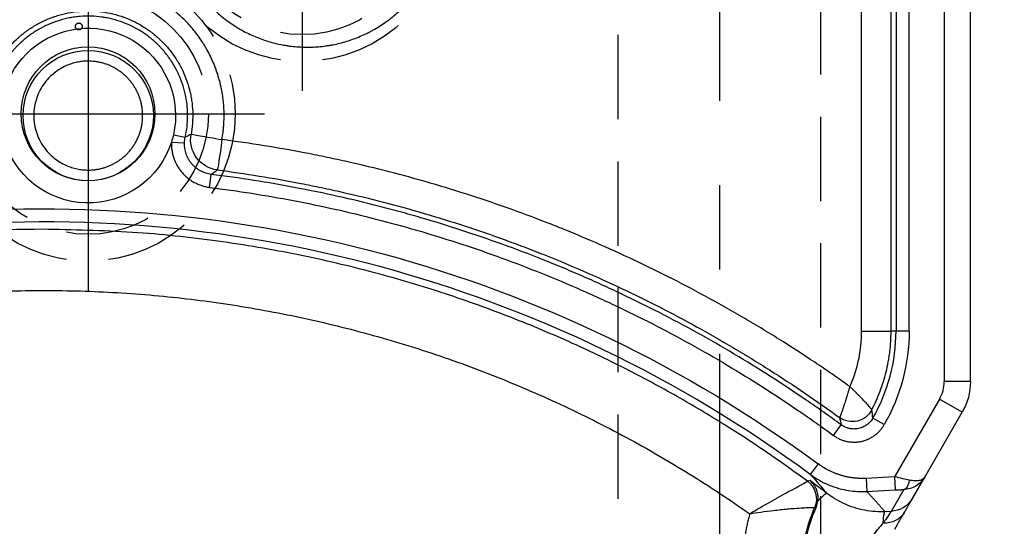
# Model space of a CAD drawing. Extents: x 2651 to 7771, y -1163 to 1075.
# Tile 319 of 490: x 5264 to 5293, y 73 to 88. Entities that reach past the tile are written whole.
import ezdxf

# ---------------------------------------------------------------- set-up
doc = ezdxf.new("R2010")
doc.units = 0
doc.header["$LTSCALE"] = 10
doc.linetypes.add('CENTER', pattern=[2, 1.25, -0.25, 0.25, -0.25])
doc.linetypes.add('HIDDEN', pattern=[0.375, 0.25, -0.125])
doc.layers.get('0').update_dxf_attribs({"linetype": 'CONTINUOUS'})
doc.layers.get('Defpoints').update_dxf_attribs({"linetype": 'CONTINUOUS'})
for name, color, linetype in [('1', 7, 'CONTINUOUS'), ('CEN', 1, 'CENTER'), ('COOL', 150, 'HIDDEN'), ('DIM', 3, 'CONTINUOUS'), ('HIDDEN', 6, 'HIDDEN'), ('PART', 7, 'CONTINUOUS')]:
    doc.layers.add(name, color=color, linetype=linetype)
doc.styles.get("Standard").update_dxf_attribs({"font": 'romans.shx'})
doc.dimstyles.new('MM& INCH5', dxfattribs={"dimtxt": 5, "dimasz": 2.5, "dimexe": 1, "dimexo": 0.5, "dimtad": 0, "dimrnd": 1.38778e-17, "dimzin": 9, "dimdsep": 46, "dimtxsty": 'Standard', "dimblk": 'CLOSED', "dimcen": 0, "dimclrd": 3, "dimclre": 3, "dimclrt": 3, "dimazin": 2, "dimtfac": 0.75, "dimtofl": 0, "dimtmove": 0, "dimatfit": 3, "dimfxl": 0, "dimtolj": 1, "dimarcsym": 0})

# ---------------------------------------------------------------- blocks, each defined once
blk = doc.blocks.new('DFSF')
at = {"layer": '1', "color": 110, "linetype": 'Continuous'}
for p, q in [((1290.443, 529.519), (1290.443, 508.469)), ((1290.304, 507.951), (1288.972, 505.644)), ((1288.972, 505.644), (1288.128, 505.599)), ((1289.242, 505.266), (1288.87, 504.621))]:
    blk.add_line(p, q, dxfattribs=at)
at = {"layer": '1', "color": 252, "linetype": 'Continuous'}
for p, q in [((1290.443, 529.519), (1290.443, 508.469)), ((1287.984, 528.026), (1287.984, 509.961)), ((1288.867, 509.961), (1288.867, 528.026)), ((1289.015, 528.026), (1289.015, 509.961)), ((1289.403, 509.961), (1289.403, 528.026)), ((1267.581, 515.786), (1267.931, 515.708)), ((1267.522, 515.564), (1267.91, 515.548)), ((1268.655, 514.225), (1268.703, 514.61)), ((1287.984, 509.961), (1288.867, 509.961)), ((1289.015, 509.961), (1288.867, 509.961)), ((1289.403, 509.961), (1289.015, 509.961)), ((1291.22, 508.469), (1290.443, 508.469)), ((1290.304, 507.951), (1288.972, 505.644)), ((1290.977, 507.562), (1290.304, 507.951)), ((1288.667, 507.195), (1288.33, 507.388)), ((1287.156, 506.874), (1287.385, 507.187)), ((1286.702, 506.028), (1286.472, 505.715)), ((1288.972, 505.644), (1288.128, 505.599)), ((1288.128, 505.599), (1288.148, 505.212)), ((1288.148, 505.212), (1288.992, 505.256)), ((1289.242, 505.266), (1288.87, 504.621)), ((1288.87, 504.621), (1288.685, 504.611))]:
    blk.add_line(p, q, dxfattribs=at)
at = {"layer": '1', "color": 7, "linetype": 'Continuous'}
for p, q in [((1291.22, 508.469), (1291.22, 529.519)), ((1289.865, 505.636), (1290.977, 507.562)), ((1288.972, 505.644), (1288.992, 505.256)), ((1289.502, 505.007), (1289.864, 505.633))]:
    blk.add_line(p, q, dxfattribs=at)
blk.add_circle((1265.053, 516.351), 1.932, dxfattribs=at)
at = {"layer": '1', "color": 7, "linetype": 'Continuous', "extrusion": (0, 0, -1)}
for centre, radius, start, end in [((-1265.053, 516.351), 2.591, 350.5675, 192.6028), ((-1265.053, 516.351), 2.591, 192.6028, 197.6808), ((-1265.053, 516.351), 2.591, 197.6808, 345.3782), ((-1289.407, 508.469), 1.814, 180, 210)]:
    blk.add_arc(centre, radius, start, end, dxfattribs=at)
at = {"layer": '1', "color": 110, "linetype": 'Continuous', "extrusion": (0, 0, -1)}
blk.add_arc((-1263.706, 474.837), 38.752, 83.8121, 126.4003, dxfattribs=at)
at = {"layer": '1', "color": 252, "linetype": 'Continuous', "extrusion": (0, 0, -1)}
for centre, radius, start, end in [((-1263.706, 474.837), 38.752, 83.8121, 126.4003), ((-1283.836, 509.961), 5.567, 180, 209.8012)]:
    blk.add_arc(centre, radius, start, end, dxfattribs=at)
at = {"layer": '1', "color": 252, "linetype": 'Continuous'}
for centre, radius, start, end in [((1263.706, 474.837), 38.363, 53.5997, 96.1879), ((1283.836, 509.961), 5.178, 330.1988, 0), ((1289.407, 508.469), 1.036, 330, 0)]:
    blk.add_arc(centre, radius, start, end, dxfattribs=at)
at = {"layer": '1', "color": 110, "linetype": 'Continuous'}
blk.add_arc((1289.407, 508.469), 1.036, 330, 0, dxfattribs=at)
at = {"layer": '1', "color": 252, "linetype": 'Continuous', "extrusion": (0, 0, -1)}
for centre, major_axis, ratio, start_param, end_param in [((1268.997, 515.64), (0.536, -0.732), 0.99992, 0.76068, 2.380917), ((1268.997, 515.64), (-0.892, 0.161), 0.004642, 0.008727, 1.596561), ((1268.997, 515.64), (0.117, 0.899), 0.02596, 1.567429, 3.132863), ((1287.719, 507.928), (0.631, 0.148), 0.999911, 0.712878, 2.428715), ((1287.719, 507.929), (0.618, -0.195), 0.99876, 0.176172, 1.890754), ((1286.005, 504.992), (-0.172, 0.625), 0.999861, 0.904998, 2.236594), ((1286.005, 504.992), (0.351, -0.544), 0.999732, 4.351098, 5.682416), ((1284.985, 502.591), (-1.972, -2.569), 0.041538, 2.673599, 3.128491), ((1288.829, 505.396), (0.673, -0.389), 0.998053, 0, 0.995727), ((1288.855, 501.382), (0.161, -3.235), 0.052272, 2.68099, 3.089161), ((1288.583, 504.97), (0.673, -0.389), 0.857555, 0, 1.041024)]:
    blk.add_ellipse(centre, major_axis=major_axis, ratio=ratio, start_param=start_param, end_param=end_param, dxfattribs=at)
at = {"layer": '1', "color": 7, "linetype": 'Continuous', "extrusion": (0, 0, -1)}
for centre, major_axis, ratio, start_param, end_param in [((1283.861, 509.961), (4.123, 0), 1, 0, 0.409639), ((1289.222, 505.654), (0.009, -0.389), 0.484329, 4.99917, 6.223329)]:
    blk.add_ellipse(centre, major_axis=major_axis, ratio=ratio, start_param=start_param, end_param=end_param, dxfattribs=at)
at = {"layer": '1', "color": 252, "linetype": 'Continuous'}
for points, knots in [([(1267.551, 522.184), (1267.555, 522.112), (1267.566, 521.969), (1267.585, 521.827), (1267.618, 521.616), (1267.663, 521.408), (1267.745, 521.135), (1267.793, 521), (1267.826, 520.917), (1267.832, 520.9), (1267.846, 520.867), (1267.853, 520.85), (1267.873, 520.8), (1267.917, 520.702), (1268.026, 520.477), (1268.134, 520.293), (1268.252, 520.115), (1268.333, 519.999), (1268.421, 519.886), (1268.49, 519.804), (1268.513, 519.776), (1268.549, 519.736), (1268.561, 519.722), (1268.585, 519.695), (1268.645, 519.629), (1268.758, 519.514), (1268.915, 519.369), (1269.024, 519.278), (1269.192, 519.147), (1269.308, 519.065), (1269.46, 518.97), (1269.506, 518.942), (1269.552, 518.915), (1269.584, 518.898), (1269.599, 518.889), (1269.678, 518.845), (1269.805, 518.779), (1270, 518.691), (1270.265, 518.588), (1270.469, 518.527), (1270.677, 518.476), (1270.747, 518.461), (1270.836, 518.445), (1270.853, 518.442), (1270.889, 518.436), (1270.907, 518.433), (1270.96, 518.424), (1271.137, 518.398), (1271.315, 518.385), (1271.599, 518.378), (1271.741, 518.382), (1271.954, 518.399), (1272.025, 518.407), (1272.132, 518.422), (1272.167, 518.427), (1272.22, 518.436), (1272.238, 518.439), (1272.273, 518.445), (1272.362, 518.461), (1272.519, 518.496), (1272.656, 518.534), (1272.86, 518.596), (1272.993, 518.645), (1273.19, 518.729), (1273.255, 518.758), (1273.351, 518.805), (1273.399, 518.83), (1273.447, 518.855), (1273.478, 518.872), (1273.494, 518.881), (1273.572, 518.925), (1273.696, 518.998), (1273.814, 519.078), (1273.988, 519.201), (1274.099, 519.289), (1274.259, 519.43), (1274.364, 519.527), (1274.463, 519.631), (1274.524, 519.697), (1274.536, 519.71), (1274.56, 519.737), (1274.595, 519.778), (1274.676, 519.874), (1274.742, 519.958), (1274.868, 520.13), (1274.946, 520.249), (1275.053, 520.434), (1275.122, 520.558), (1275.184, 520.687), (1275.227, 520.786), (1275.242, 520.819), (1275.262, 520.868), (1275.269, 520.885), (1275.282, 520.918), (1275.315, 521.002), (1275.345, 521.086), (1275.411, 521.29), (1275.447, 521.427), (1275.506, 521.705), (1275.527, 521.846), (1275.545, 522.024), (1275.55, 522.078), (1275.553, 522.132), (1275.555, 522.168), (1275.556, 522.186), (1275.561, 522.275), (1275.563, 522.419), (1275.556, 522.632), (1275.531, 522.916), (1275.496, 523.126), (1275.449, 523.335), (1275.431, 523.405), (1275.407, 523.491), (1275.402, 523.508), (1275.391, 523.543), (1275.376, 523.595), (1275.359, 523.646), (1275.347, 523.68)], [0, 0, 0, 0, 0.015625, 0.03125, 0.03125, 0.0625, 0.078125, 0.09375, 0.09375, 0.097656, 0.097656, 0.101562, 0.101562, 0.109375, 0.125, 0.15625, 0.15625, 0.171875, 0.1875, 0.1875, 0.195312, 0.195312, 0.199219, 0.199219, 0.203125, 0.21875, 0.234375, 0.25, 0.25, 0.28125, 0.28125, 0.289062, 0.292969, 0.292969, 0.296875, 0.296875, 0.3125, 0.328125, 0.34375, 0.375, 0.375, 0.390625, 0.390625, 0.394531, 0.394531, 0.398437, 0.398437, 0.40625, 0.4375, 0.4375, 0.46875, 0.46875, 0.484375, 0.484375, 0.492187, 0.492187, 0.496094, 0.496094, 0.5, 0.515625, 0.53125, 0.53125, 0.5625, 0.5625, 0.578125, 0.578125, 0.585937, 0.589844, 0.589844, 0.59375, 0.59375, 0.609375, 0.625, 0.625, 0.65625, 0.65625, 0.671875, 0.6875, 0.6875, 0.691406, 0.691406, 0.695312, 0.703125, 0.71875, 0.71875, 0.75, 0.75, 0.765625, 0.78125, 0.78125, 0.789062, 0.789062, 0.792969, 0.792969, 0.796875, 0.8125, 0.8125, 0.84375, 0.84375, 0.875, 0.875, 0.882812, 0.886719, 0.886719, 0.890625, 0.890625, 0.90625, 0.921875, 0.9375, 0.96875, 0.96875, 0.984375, 0.984375, 0.988281, 0.988281, 0.992188, 1, 1, 1, 1]), ([(1269.021, 515.64), (1269.034, 515.712), (1269.045, 515.784), (1269.056, 515.874), (1269.058, 515.892), (1269.062, 515.928), (1269.064, 515.946), (1269.069, 516), (1269.072, 516.036), (1269.085, 516.217), (1269.087, 516.361), (1269.079, 516.576), (1269.07, 516.719), (1269.044, 516.932), (1269.019, 517.074), (1268.998, 517.181), (1268.99, 517.216), (1268.978, 517.269), (1268.974, 517.287), (1268.965, 517.322), (1268.925, 517.48), (1268.876, 517.635), (1268.8, 517.836), (1268.746, 517.969), (1268.654, 518.163), (1268.585, 518.29), (1268.531, 518.384), (1268.504, 518.43), (1268.475, 518.476), (1268.455, 518.507), (1268.406, 518.583), (1268.314, 518.717), (1268.226, 518.831), (1268.09, 518.998), (1267.993, 519.104), (1267.84, 519.255), (1267.735, 519.353), (1267.624, 519.446), (1267.553, 519.502), (1267.539, 519.514), (1267.51, 519.536), (1267.467, 519.569), (1267.364, 519.643), (1267.155, 519.783), (1266.967, 519.888), (1266.774, 519.983), (1266.643, 520.042), (1266.509, 520.095), (1266.424, 520.126), (1266.407, 520.132), (1266.373, 520.144), (1266.356, 520.15), (1266.304, 520.167), (1266.2, 520.2), (1266.096, 520.228), (1265.956, 520.262), (1265.816, 520.292), (1265.604, 520.326), (1265.39, 520.349), (1265.246, 520.356), (1265.137, 520.359), (1265.101, 520.359), (1265.047, 520.359), (1265.029, 520.359), (1264.992, 520.358), (1264.902, 520.356), (1264.739, 520.347), (1264.525, 520.323), (1264.243, 520.276), (1264.034, 520.224), (1263.861, 520.171), (1263.81, 520.154), (1263.758, 520.136), (1263.724, 520.124), (1263.707, 520.118), (1263.622, 520.087), (1263.555, 520.06), (1263.356, 519.974), (1263.163, 519.878), (1262.918, 519.73), (1262.739, 519.609), (1262.624, 519.522), (1262.553, 519.465), (1262.539, 519.454), (1262.511, 519.431), (1262.47, 519.396), (1262.32, 519.265), (1262.193, 519.138), (1262.049, 518.978), (1261.956, 518.869), (1261.825, 518.698), (1261.744, 518.579), (1261.685, 518.487), (1261.666, 518.457), (1261.628, 518.394), (1261.573, 518.3), (1261.489, 518.141), (1261.428, 518.011), (1261.342, 517.814), (1261.293, 517.679), (1261.228, 517.474), (1261.209, 517.404), (1261.182, 517.299), (1261.174, 517.264), (1261.162, 517.211), (1261.158, 517.193), (1261.151, 517.158), (1261.133, 517.069), (1261.106, 516.908), (1261.073, 516.623), (1261.067, 516.408), (1261.071, 516.192), (1261.078, 516.049), (1261.093, 515.905), (1261.103, 515.833)], [0, 0, 0, 0, 0.015625, 0.015625, 0.019531, 0.019531, 0.023438, 0.023438, 0.03125, 0.03125, 0.0625, 0.0625, 0.078125, 0.09375, 0.109375, 0.109375, 0.117188, 0.117188, 0.121094, 0.121094, 0.125, 0.15625, 0.15625, 0.171875, 0.1875, 0.203125, 0.203125, 0.210938, 0.214844, 0.214844, 0.21875, 0.234375, 0.25, 0.25, 0.28125, 0.28125, 0.296875, 0.3125, 0.3125, 0.316406, 0.316406, 0.320313, 0.328125, 0.34375, 0.375, 0.375, 0.390625, 0.40625, 0.40625, 0.410156, 0.410156, 0.414063, 0.414063, 0.421875, 0.4375, 0.4375, 0.453125, 0.46875, 0.484375, 0.5, 0.5, 0.507813, 0.507813, 0.511719, 0.511719, 0.515625, 0.53125, 0.546875, 0.5625, 0.59375, 0.59375, 0.601563, 0.605469, 0.605469, 0.609375, 0.609375, 0.625, 0.625, 0.65625, 0.671875, 0.6875, 0.703125, 0.703125, 0.707031, 0.707031, 0.710938, 0.71875, 0.75, 0.75, 0.765625, 0.78125, 0.796875, 0.796875, 0.804688, 0.804688, 0.8125, 0.828125, 0.84375, 0.84375, 0.875, 0.875, 0.890625, 0.890625, 0.898438, 0.898438, 0.902344, 0.902344, 0.90625, 0.921875, 0.9375, 0.96875, 0.96875, 0.984375, 1, 1, 1, 1]), ([(1267.522, 515.564), (1267.52, 515.525), (1267.52, 515.485), (1267.523, 515.424), (1267.525, 515.404), (1267.528, 515.374), (1267.529, 515.364), (1267.531, 515.344), (1267.538, 515.294), (1267.555, 515.205), (1267.588, 515.09), (1267.618, 515.015), (1267.639, 514.969), (1267.643, 514.96), (1267.652, 514.942), (1267.656, 514.933), (1267.67, 514.906), (1267.698, 514.853), (1267.752, 514.768), (1267.8, 514.705), (1267.839, 514.659), (1267.859, 514.636), (1267.88, 514.614), (1267.894, 514.6), (1267.901, 514.593), (1267.937, 514.557), (1267.997, 514.504), (1268.094, 514.432), (1268.162, 514.391), (1268.215, 514.362), (1268.233, 514.353), (1268.261, 514.34), (1268.27, 514.335), (1268.288, 514.327), (1268.334, 514.307), (1268.419, 514.275), (1268.535, 514.244), (1268.614, 514.23), (1268.655, 514.225)], [0, 0, 0, 0, 0.0625, 0.0625, 0.09375, 0.09375, 0.109375, 0.109375, 0.125, 0.1875, 0.25, 0.3125, 0.3125, 0.328125, 0.328125, 0.34375, 0.34375, 0.375, 0.4375, 0.5, 0.5, 0.53125, 0.546875, 0.546875, 0.5625, 0.5625, 0.625, 0.6875, 0.75, 0.75, 0.78125, 0.78125, 0.796875, 0.796875, 0.8125, 0.875, 0.9375, 1, 1, 1, 1]), ([(1287.643, 508.319), (1287.3, 508.565), (1286.606, 509.044), (1285.898, 509.502), (1285.45, 509.782), (1285.361, 509.837), (1285.181, 509.948), (1284.911, 510.112), (1284.277, 510.489), (1283.727, 510.798), (1282.988, 511.199), (1282.243, 511.589), (1281.108, 512.139), (1280.34, 512.483), (1279.76, 512.732), (1279.468, 512.854), (1279.127, 512.993), (1278.98, 513.052), (1278.882, 513.091), (1278.833, 513.11), (1278.391, 513.284), (1277.602, 513.58), (1276.407, 513.987), (1275.202, 514.357), (1274.391, 514.579), (1273.576, 514.789), (1273.167, 514.887), (1272.551, 515.026), (1272.345, 515.071), (1272.035, 515.135), (1271.932, 515.156), (1271.725, 515.198), (1271.207, 515.3), (1270.273, 515.465), (1269.439, 515.586), (1269.021, 515.64)], [0, 0, 0, 0, 0.0625, 0.125, 0.125, 0.140625, 0.140625, 0.15625, 0.1875, 0.25, 0.25, 0.3125, 0.375, 0.4375, 0.4375, 0.46875, 0.484375, 0.492188, 0.492188, 0.5, 0.5, 0.5625, 0.625, 0.6875, 0.75, 0.75, 0.8125, 0.8125, 0.84375, 0.84375, 0.859375, 0.859375, 0.875, 0.9375, 1, 1, 1, 1]), ([(1268.655, 514.225), (1269.073, 514.172), (1269.906, 514.054), (1270.732, 513.91), (1271.966, 513.676), (1272.781, 513.493), (1273.993, 513.182), (1274.797, 512.962), (1275.993, 512.594), (1277.179, 512.188), (1277.962, 511.891), (1278.741, 511.582), (1279.129, 511.421), (1279.612, 511.212), (1279.756, 511.148), (1279.901, 511.084), (1279.997, 511.041), (1280.045, 511.019), (1280.285, 510.91), (1280.858, 510.645), (1281.802, 510.181), (1282.543, 509.787), (1283.277, 509.381), (1283.641, 509.173), (1284.362, 508.744), (1285.077, 508.304), (1286.128, 507.609), (1286.816, 507.123), (1287.156, 506.874)], [0, 0, 0, 0, 0.0625, 0.125, 0.125, 0.25, 0.25, 0.3125, 0.375, 0.4375, 0.5, 0.5, 0.5625, 0.5625, 0.578125, 0.585938, 0.585938, 0.59375, 0.59375, 0.625, 0.6875, 0.75, 0.75, 0.8125, 0.8125, 0.875, 0.9375, 1, 1, 1, 1]), ([(1286.39, 505.513), (1286.015, 505.784), (1285.234, 506.348), (1283.974, 507.17), (1282.585, 508.003), (1281.059, 508.828), (1279.39, 509.631), (1277.578, 510.394), (1275.618, 511.099), (1273.51, 511.726), (1271.257, 512.255), (1268.861, 512.658), (1266.328, 512.93), (1264.593, 512.964), (1263.706, 512.981)], [0, 0, 0, 0, 0.057135, 0.119035, 0.185699, 0.257127, 0.333319, 0.414273, 0.49999, 0.59047, 0.685711, 0.785713, 0.890477, 1, 1, 1, 1]), ([(1287.156, 506.874), (1287.186, 506.852), (1287.246, 506.812), (1287.343, 506.763), (1287.411, 506.736), (1287.454, 506.722), (1287.463, 506.719), (1287.48, 506.714), (1287.507, 506.707), (1287.533, 506.7), (1287.586, 506.689), (1287.658, 506.678), (1287.73, 506.674), (1287.776, 506.674), (1287.785, 506.674), (1287.803, 506.674), (1287.831, 506.675), (1287.858, 506.677), (1287.912, 506.683), (1287.984, 506.694), (1288.054, 506.713), (1288.105, 506.73), (1288.123, 506.736), (1288.148, 506.746), (1288.157, 506.749), (1288.174, 506.756), (1288.216, 506.774), (1288.288, 506.812), (1288.349, 506.851), (1288.393, 506.883), (1288.414, 506.9), (1288.442, 506.923), (1288.456, 506.935), (1288.49, 506.966), (1288.541, 507.017), (1288.609, 507.102), (1288.649, 507.163), (1288.667, 507.195)], [0, 0, 0, 0, 0.0625, 0.125, 0.1875, 0.1875, 0.203125, 0.203125, 0.21875, 0.25, 0.25, 0.3125, 0.375, 0.375, 0.390625, 0.390625, 0.40625, 0.4375, 0.4375, 0.5, 0.5625, 0.5625, 0.59375, 0.59375, 0.609375, 0.609375, 0.625, 0.6875, 0.75, 0.75, 0.78125, 0.796875, 0.8125, 0.8125, 0.875, 0.9375, 1, 1, 1, 1]), ([(1288.128, 505.599), (1287.873, 505.586), (1287.623, 505.616), (1287.133, 505.763), (1286.908, 505.876), (1286.702, 506.028)], [0, 0, 0, 0, 0.5, 0.5, 1, 1, 1, 1]), ([(1286.472, 505.715), (1286.539, 505.639), (1286.607, 505.563), (1286.768, 505.378), (1286.862, 505.27), (1286.955, 505.161)], [0, 0, 0, 0, 0.411533, 0.411533, 1, 1, 1, 1]), ([(1286.472, 505.715), (1286.573, 505.646), (1286.769, 505.514), (1287.082, 505.374), (1287.382, 505.28), (1287.662, 505.228), (1287.915, 505.205), (1288.074, 505.21), (1288.148, 505.212)], [0, 0, 0, 0, 0.205192, 0.397058, 0.573505, 0.733189, 0.875414, 1, 1, 1, 1]), ([(1289.405, 505.548), (1289.344, 505.561), (1289.209, 505.592), (1289.056, 505.625), (1288.972, 505.644)], [0, 0, 0, 0, 0.448471, 1, 1, 1, 1]), ([(1289.865, 505.636), (1289.803, 505.528), (1289.712, 505.436), (1289.495, 505.307), (1289.37, 505.271), (1289.242, 505.266)], [0, 0, 0, 0, 0.5, 0.5, 1, 1, 1, 1]), ([(1289.865, 505.636), (1289.85, 505.616), (1289.824, 505.581), (1289.764, 505.55), (1289.684, 505.526), (1289.573, 505.519), (1289.461, 505.538), (1289.405, 505.548)], [0, 0, 0, 0, 0.205637, 0.372382, 0.500218, 0.747942, 1, 1, 1, 1]), ([(1284.673, 504.55), (1285.078, 504.791), (1285.48, 505.018), (1286.139, 505.376), (1286.384, 505.503), (1286.39, 505.513)], [0, 0, 0, 0, 0.5, 0.5, 1, 1, 1, 1]), ([(1288.685, 504.611), (1288.591, 504.61), (1288.393, 504.608), (1288.085, 504.648), (1287.662, 504.754), (1287.274, 504.93), (1287.025, 505.11), (1286.955, 505.161)], [0, 0, 0, 0, 0.153402, 0.320414, 0.500296, 0.860692, 1, 1, 1, 1]), ([(1284.673, 504.55), (1284.783, 504.567), (1285.023, 504.606), (1285.407, 504.654), (1285.741, 504.687), (1286.034, 504.714), (1286.259, 504.727), (1286.446, 504.737), (1286.571, 504.737), (1286.592, 504.74), (1286.602, 504.741)], [0, 0, 0, 0, 0.114441, 0.249989, 0.411211, 0.500082, 0.631912, 0.750204, 0.871575, 1, 1, 1, 1]), ([(1286.211, 502.801), (1286.216, 502.966), (1286.225, 503.296), (1286.302, 503.787), (1286.421, 504.273), (1286.541, 504.585), (1286.602, 504.741)], [0, 0, 0, 0, 0.247557, 0.496742, 0.747556, 1, 1, 1, 1]), ([(1288.87, 504.621), (1288.866, 504.616), (1288.861, 504.606), (1288.84, 504.573), (1288.802, 504.515), (1288.733, 504.418), (1288.669, 504.324), (1288.636, 504.275)], [0, 0, 0, 0, 0.152639, 0.285793, 0.500086, 0.737686, 1, 1, 1, 1]), ([(1288.636, 504.275), (1288.584, 504.217), (1288.481, 504.099), (1288.361, 503.956), (1288.301, 503.884)], [0, 0, 0, 0, 0.495274, 1, 1, 1, 1])]:
    blk.add_open_spline(points, degree=3, knots=knots, dxfattribs=at)
at = {"layer": '1', "color": 7, "linetype": 'Continuous'}
for points, knots in [([(1261.978, 515.95), (1261.963, 516.061), (1261.955, 516.173), (1261.95, 516.395), (1261.954, 516.506), (1261.973, 516.727), (1261.988, 516.837), (1262.015, 516.975), (1262.021, 517.003), (1262.033, 517.058), (1262.053, 517.139), (1262.106, 517.327), (1262.164, 517.483), (1262.252, 517.687), (1262.302, 517.786), (1262.371, 517.908), (1262.385, 517.932), (1262.414, 517.98), (1262.429, 518.004), (1262.474, 518.075), (1262.506, 518.121), (1262.603, 518.256), (1262.673, 518.343), (1262.821, 518.508), (1262.9, 518.586), (1263.004, 518.679), (1263.036, 518.707), (1263.068, 518.734), (1263.09, 518.752), (1263.101, 518.761), (1263.155, 518.805), (1263.2, 518.839), (1263.336, 518.936), (1263.429, 518.996), (1263.622, 519.105), (1263.722, 519.154), (1263.875, 519.221), (1263.927, 519.241), (1263.993, 519.266), (1264.007, 519.271), (1264.033, 519.28), (1264.073, 519.294), (1264.219, 519.341), (1264.354, 519.375), (1264.571, 519.417), (1264.681, 519.432), (1264.848, 519.446), (1264.904, 519.449), (1264.974, 519.451), (1264.988, 519.452), (1265.016, 519.452), (1265.03, 519.452), (1265.072, 519.452), (1265.1, 519.452), (1265.24, 519.449), (1265.461, 519.431), (1265.679, 519.391), (1265.841, 519.351), (1265.895, 519.336), (1265.976, 519.312), (1266.002, 519.304), (1266.042, 519.29), (1266.056, 519.286), (1266.082, 519.277), (1266.201, 519.234), (1266.316, 519.186), (1266.516, 519.088), (1266.612, 519.034), (1266.754, 518.945), (1266.8, 518.914), (1266.868, 518.866), (1266.902, 518.841), (1266.936, 518.815), (1266.958, 518.798), (1266.969, 518.79), (1267.068, 518.711), (1267.151, 518.637), (1267.31, 518.481), (1267.384, 518.399), (1267.525, 518.227), (1267.591, 518.137), (1267.66, 518.031), (1267.667, 518.019), (1267.682, 517.996), (1267.704, 517.96), (1267.754, 517.876), (1267.794, 517.802), (1267.869, 517.654), (1267.914, 517.552), (1267.993, 517.344), (1268.027, 517.238), (1268.058, 517.116), (1268.062, 517.103), (1268.068, 517.075), (1268.072, 517.062), (1268.081, 517.021), (1268.099, 516.938), (1268.113, 516.856), (1268.137, 516.691), (1268.148, 516.58), (1268.156, 516.359), (1268.154, 516.247), (1268.145, 516.108), (1268.142, 516.08), (1268.138, 516.038), (1268.137, 516.024), (1268.134, 515.996), (1268.125, 515.926), (1268.115, 515.857), (1268.105, 515.801)], [0, 0, 0, 0, 0.03125, 0.03125, 0.0625, 0.0625, 0.09375, 0.09375, 0.101563, 0.101563, 0.109375, 0.125, 0.15625, 0.15625, 0.1875, 0.1875, 0.195313, 0.195313, 0.203125, 0.203125, 0.21875, 0.21875, 0.25, 0.25, 0.28125, 0.28125, 0.289063, 0.292969, 0.292969, 0.296875, 0.296875, 0.3125, 0.3125, 0.34375, 0.34375, 0.375, 0.375, 0.390625, 0.390625, 0.394531, 0.394531, 0.398438, 0.40625, 0.4375, 0.4375, 0.46875, 0.46875, 0.484375, 0.484375, 0.488281, 0.488281, 0.492188, 0.492188, 0.5, 0.5, 0.53125, 0.5625, 0.5625, 0.578125, 0.578125, 0.585938, 0.585938, 0.589844, 0.589844, 0.59375, 0.625, 0.625, 0.65625, 0.65625, 0.671875, 0.671875, 0.679688, 0.683594, 0.683594, 0.6875, 0.6875, 0.71875, 0.71875, 0.75, 0.75, 0.78125, 0.78125, 0.785156, 0.785156, 0.789063, 0.796875, 0.8125, 0.8125, 0.84375, 0.84375, 0.875, 0.875, 0.878906, 0.878906, 0.882813, 0.882813, 0.890625, 0.90625, 0.90625, 0.9375, 0.9375, 0.96875, 0.96875, 0.976562, 0.976562, 0.980469, 0.980469, 0.984375, 1, 1, 1, 1]), ([(1267.931, 515.708), (1267.955, 515.815), (1267.972, 515.922), (1267.996, 516.136), (1268.002, 516.244), (1268.002, 516.406), (1268, 516.488), (1267.994, 516.569), (1267.991, 516.61), (1267.989, 516.624), (1267.987, 516.651), (1267.974, 516.773), (1267.954, 516.893), (1267.906, 517.104), (1267.877, 517.208), (1267.824, 517.361), (1267.805, 517.412), (1267.779, 517.475), (1267.774, 517.488), (1267.763, 517.513), (1267.747, 517.551), (1267.73, 517.588), (1267.672, 517.71), (1267.621, 517.805), (1267.508, 517.989), (1267.446, 518.077), (1267.347, 518.205), (1267.312, 518.247), (1267.267, 518.299), (1267.258, 518.309), (1267.24, 518.329), (1267.231, 518.339), (1267.203, 518.369), (1267.11, 518.468), (1266.931, 518.632), (1266.757, 518.76), (1266.621, 518.849), (1266.563, 518.884), (1266.504, 518.918), (1266.48, 518.931), (1266.469, 518.938), (1266.432, 518.957), (1266.408, 518.97), (1266.287, 519.031), (1266.188, 519.075), (1265.986, 519.15), (1265.883, 519.182), (1265.726, 519.222), (1265.673, 519.234), (1265.593, 519.25), (1265.567, 519.255), (1265.526, 519.261), (1265.513, 519.263), (1265.486, 519.268), (1265.364, 519.285), (1265.243, 519.295), (1265.028, 519.301), (1264.92, 519.298), (1264.759, 519.285), (1264.705, 519.279), (1264.624, 519.268), (1264.597, 519.264), (1264.557, 519.257), (1264.543, 519.255), (1264.516, 519.25), (1264.396, 519.227), (1264.278, 519.197), (1264.072, 519.133), (1263.971, 519.095), (1263.823, 519.031), (1263.774, 519.008), (1263.701, 518.971), (1263.665, 518.952), (1263.617, 518.926), (1263.594, 518.912), (1263.487, 518.851), (1263.397, 518.792), (1263.223, 518.664), (1263.139, 518.596), (1263.02, 518.486), (1262.962, 518.43), (1262.897, 518.361), (1262.869, 518.331), (1262.851, 518.31), (1262.842, 518.3), (1262.761, 518.208), (1262.694, 518.122), (1262.571, 517.945), (1262.515, 517.853), (1262.412, 517.664), (1262.365, 517.566), (1262.319, 517.452), (1262.314, 517.439), (1262.304, 517.414), (1262.289, 517.376), (1262.257, 517.287), (1262.233, 517.209), (1262.189, 517.053), (1262.165, 516.948), (1262.129, 516.736), (1262.117, 516.628), (1262.11, 516.506), (1262.109, 516.492), (1262.108, 516.465), (1262.106, 516.424), (1262.105, 516.329), (1262.107, 516.247), (1262.116, 516.084), (1262.128, 515.976), (1262.146, 515.868)], [0, 0, 0, 0, 0.03125, 0.03125, 0.0625, 0.0625, 0.078125, 0.085938, 0.085938, 0.089844, 0.089844, 0.09375, 0.125, 0.125, 0.15625, 0.15625, 0.171875, 0.171875, 0.175781, 0.175781, 0.179688, 0.1875, 0.1875, 0.21875, 0.21875, 0.25, 0.25, 0.265625, 0.265625, 0.269531, 0.269531, 0.273438, 0.273438, 0.28125, 0.3125, 0.34375, 0.34375, 0.359375, 0.363281, 0.363281, 0.367188, 0.367188, 0.375, 0.375, 0.40625, 0.40625, 0.4375, 0.4375, 0.453125, 0.453125, 0.460938, 0.460938, 0.464844, 0.464844, 0.46875, 0.5, 0.5, 0.53125, 0.53125, 0.546875, 0.546875, 0.554688, 0.554688, 0.558594, 0.558594, 0.5625, 0.59375, 0.59375, 0.625, 0.625, 0.640625, 0.640625, 0.648438, 0.652344, 0.65625, 0.65625, 0.6875, 0.6875, 0.71875, 0.71875, 0.734375, 0.742188, 0.746094, 0.746094, 0.75, 0.75, 0.78125, 0.78125, 0.8125, 0.8125, 0.84375, 0.84375, 0.847656, 0.847656, 0.851563, 0.859375, 0.875, 0.875, 0.90625, 0.90625, 0.9375, 0.9375, 0.941406, 0.941406, 0.945313, 0.953125, 0.96875, 0.96875, 1, 1, 1, 1]), ([(1268.703, 514.61), (1268.675, 514.614), (1268.619, 514.624), (1268.538, 514.646), (1268.485, 514.665), (1268.453, 514.679), (1268.447, 514.682), (1268.434, 514.688), (1268.427, 514.691), (1268.408, 514.7), (1268.37, 514.719), (1268.31, 514.756), (1268.243, 514.806), (1268.201, 514.843), (1268.171, 514.873), (1268.161, 514.883), (1268.142, 514.904), (1268.114, 514.935), (1268.071, 514.991), (1268.041, 515.038), (1268.02, 515.075), (1268.014, 515.087), (1268.004, 515.106), (1268.001, 515.112), (1267.995, 515.125), (1267.98, 515.157), (1267.957, 515.216), (1267.933, 515.297), (1267.922, 515.352), (1267.917, 515.387), (1267.916, 515.394), (1267.915, 515.408), (1267.914, 515.415), (1267.912, 515.436), (1267.909, 515.478), (1267.909, 515.52), (1267.91, 515.548)], [0, 0, 0, 0, 0.0625, 0.125, 0.1875, 0.1875, 0.203125, 0.203125, 0.21875, 0.21875, 0.25, 0.3125, 0.375, 0.4375, 0.4375, 0.46875, 0.46875, 0.5, 0.5625, 0.625, 0.625, 0.65625, 0.65625, 0.671875, 0.671875, 0.6875, 0.75, 0.8125, 0.875, 0.875, 0.890625, 0.890625, 0.90625, 0.90625, 0.9375, 1, 1, 1, 1]), ([(1267.91, 515.548), (1267.911, 515.575), (1267.913, 515.602), (1267.92, 515.655), (1267.925, 515.682), (1267.931, 515.708)], [0, 0, 0, 0, 0.5, 0.5, 1, 1, 1, 1]), ([(1287.385, 507.187), (1287.043, 507.438), (1286.351, 507.927), (1285.293, 508.626), (1284.215, 509.291), (1283.483, 509.711), (1282.745, 510.12), (1281.999, 510.517), (1281.24, 510.891), (1280.666, 511.162), (1280.473, 511.251), (1280.184, 511.383), (1280.087, 511.426), (1279.893, 511.512), (1279.602, 511.641), (1279.309, 511.765), (1279.015, 511.887), (1278.917, 511.928), (1278.721, 512.008), (1278.229, 512.205), (1277.337, 512.543), (1276.136, 512.956), (1275.326, 513.206), (1274.817, 513.354), (1274.715, 513.383), (1274.511, 513.441), (1274.409, 513.469), (1274.102, 513.553), (1273.078, 513.825), (1272.045, 514.056), (1270.797, 514.294), (1269.963, 514.439), (1269.124, 514.558), (1268.703, 514.61)], [0, 0, 0, 0, 0.0625, 0.125, 0.1875, 0.25, 0.25, 0.3125, 0.375, 0.375, 0.40625, 0.40625, 0.421875, 0.421875, 0.4375, 0.46875, 0.46875, 0.484375, 0.484375, 0.5, 0.5625, 0.625, 0.6875, 0.6875, 0.703125, 0.703125, 0.71875, 0.71875, 0.75, 0.875, 0.875, 0.9375, 1, 1, 1, 1]), ([(1268.881, 514.741), (1269.296, 514.687), (1270.125, 514.567), (1270.95, 514.42), (1271.464, 514.32), (1271.566, 514.3), (1271.772, 514.259), (1271.874, 514.238), (1272.181, 514.173), (1272.795, 514.039), (1273.404, 513.891), (1274.212, 513.682), (1275.017, 513.46), (1276.213, 513.089), (1277.003, 512.817), (1277.592, 512.604), (1277.887, 512.495), (1278.229, 512.363), (1278.375, 512.306), (1278.472, 512.268), (1278.521, 512.249), (1278.959, 512.075), (1279.732, 511.753), (1280.873, 511.237), (1281.997, 510.685), (1282.734, 510.294), (1283.466, 509.892), (1284.011, 509.581), (1284.549, 509.257), (1284.816, 509.093), (1284.905, 509.038), (1285.083, 508.927), (1285.526, 508.648), (1286.314, 508.131), (1287, 507.65), (1287.339, 507.404)], [0, 0, 0, 0, 0.0625, 0.125, 0.125, 0.140625, 0.140625, 0.15625, 0.15625, 0.1875, 0.25, 0.25, 0.3125, 0.375, 0.4375, 0.4375, 0.46875, 0.484375, 0.492187, 0.492187, 0.5, 0.5, 0.5625, 0.625, 0.6875, 0.75, 0.75, 0.8125, 0.84375, 0.84375, 0.859375, 0.859375, 0.875, 0.9375, 1, 1, 1, 1]), ([(1288.293, 507.628), (1288.34, 507.718), (1288.429, 507.901), (1288.544, 508.18), (1288.642, 508.465), (1288.723, 508.755), (1288.766, 508.952), (1288.793, 509.102), (1288.801, 509.152), (1288.813, 509.227), (1288.817, 509.252), (1288.824, 509.303), (1288.84, 509.429), (1288.861, 509.656), (1288.867, 509.86), (1288.867, 509.961)], [0, 0, 0, 0, 0.125, 0.25, 0.375, 0.5, 0.625, 0.625, 0.6875, 0.6875, 0.71875, 0.71875, 0.75, 0.875, 1, 1, 1, 1]), ([(1287.643, 508.319), (1287.635, 508.294), (1287.628, 508.269), (1287.622, 508.248), (1287.609, 508.205), (1287.592, 508.148), (1287.573, 508.085), (1287.563, 508.051), (1287.559, 508.037), (1287.556, 508.03), (1287.55, 508.009), (1287.546, 507.996), (1287.54, 507.975), (1287.537, 507.969), (1287.533, 507.955), (1287.527, 507.935), (1287.521, 507.916), (1287.509, 507.877), (1287.492, 507.827), (1287.473, 507.768), (1287.462, 507.734), (1287.454, 507.712), (1287.451, 507.701), (1287.44, 507.669), (1287.426, 507.628), (1287.407, 507.574), (1287.395, 507.542), (1287.387, 507.519), (1287.385, 507.512), (1287.38, 507.498), (1287.377, 507.492), (1287.37, 507.473), (1287.365, 507.46), (1287.361, 507.449), (1287.359, 507.445), (1287.357, 507.44), (1287.355, 507.435), (1287.353, 507.431), (1287.349, 507.421), (1287.344, 507.411), (1287.342, 507.407), (1287.339, 507.404)], [0, 0, 0, 0, 0.03125, 0.0625, 0.0625, 0.125, 0.1875, 0.203125, 0.203125, 0.21875, 0.21875, 0.25, 0.25, 0.265625, 0.265625, 0.28125, 0.3125, 0.3125, 0.375, 0.4375, 0.46875, 0.46875, 0.5, 0.5, 0.5625, 0.625, 0.6875, 0.6875, 0.71875, 0.71875, 0.75, 0.75, 0.8125, 0.828125, 0.828125, 0.84375, 0.84375, 0.875, 0.875, 0.9375, 1, 1, 1, 1]), ([(1287.643, 508.319), (1287.662, 508.302), (1287.681, 508.283), (1287.708, 508.258), (1287.73, 508.237), (1287.752, 508.216), (1287.762, 508.206), (1287.794, 508.175), (1287.815, 508.155), (1287.846, 508.124), (1287.856, 508.114), (1287.876, 508.093), (1287.886, 508.083), (1287.901, 508.068), (1287.906, 508.063), (1287.915, 508.053), (1287.93, 508.039), (1287.944, 508.024), (1287.972, 507.995), (1288.008, 507.957), (1288.05, 507.913), (1288.074, 507.887), (1288.089, 507.869), (1288.097, 507.861), (1288.119, 507.836), (1288.148, 507.805), (1288.185, 507.762), (1288.207, 507.737), (1288.222, 507.719), (1288.227, 507.714), (1288.236, 507.703), (1288.24, 507.698), (1288.252, 507.683), (1288.261, 507.672), (1288.268, 507.664), (1288.271, 507.66), (1288.273, 507.657), (1288.276, 507.653), (1288.279, 507.649), (1288.285, 507.641), (1288.291, 507.633), (1288.293, 507.628)], [0, 0, 0, 0, 0.03125, 0.0625, 0.09375, 0.09375, 0.125, 0.125, 0.1875, 0.1875, 0.21875, 0.21875, 0.25, 0.25, 0.265625, 0.265625, 0.28125, 0.3125, 0.3125, 0.375, 0.4375, 0.46875, 0.46875, 0.5, 0.5, 0.5625, 0.625, 0.6875, 0.6875, 0.71875, 0.71875, 0.75, 0.75, 0.8125, 0.828125, 0.828125, 0.84375, 0.84375, 0.875, 0.875, 1, 1, 1, 1]), ([(1288.33, 507.388), (1288.318, 507.368), (1288.294, 507.33), (1288.251, 507.277), (1288.219, 507.245), (1288.198, 507.226), (1288.189, 507.218), (1288.172, 507.203), (1288.14, 507.179), (1288.093, 507.148), (1288.053, 507.128), (1288.027, 507.116), (1288.021, 507.114), (1288.011, 507.109), (1288.006, 507.107), (1287.99, 507.101), (1287.957, 507.09), (1287.903, 507.075), (1287.858, 507.068), (1287.824, 507.064), (1287.813, 507.064), (1287.796, 507.063), (1287.79, 507.062), (1287.779, 507.062), (1287.75, 507.062), (1287.699, 507.065), (1287.654, 507.072), (1287.621, 507.079), (1287.605, 507.083), (1287.588, 507.088), (1287.577, 507.091), (1287.572, 507.093), (1287.545, 507.101), (1287.502, 507.118), (1287.442, 507.149), (1287.404, 507.174), (1287.385, 507.187)], [0, 0, 0, 0, 0.0625, 0.125, 0.1875, 0.1875, 0.203125, 0.21875, 0.25, 0.3125, 0.375, 0.375, 0.390625, 0.390625, 0.40625, 0.40625, 0.4375, 0.5, 0.5625, 0.5625, 0.59375, 0.59375, 0.609375, 0.609375, 0.625, 0.6875, 0.75, 0.75, 0.78125, 0.796875, 0.796875, 0.8125, 0.8125, 0.875, 0.9375, 1, 1, 1, 1]), ([(1286.955, 505.161), (1286.935, 505.176), (1286.914, 505.192), (1286.751, 505.317), (1286.608, 505.425), (1286.463, 505.532)], [0, 0, 0, 0, 0.12448, 0.12448, 1, 1, 1, 1]), ([(1286.696, 504.921), (1286.7, 504.958), (1286.707, 505.031), (1286.697, 505.152), (1286.658, 505.286), (1286.581, 505.424), (1286.502, 505.496), (1286.463, 505.532)], [0, 0, 0, 0, 0.143127, 0.285738, 0.50002, 0.750004, 1, 1, 1, 1]), ([(1286.645, 504.75), (1286.51, 504.45), (1286.354, 504.005), (1286.202, 502.945), (1286.212, 502.335), (1286.34, 501.746)], [0, 0, 0, 0, 0.5, 0.5, 1, 1, 1, 1])]:
    blk.add_open_spline(points, degree=3, knots=knots, dxfattribs=at)
for points, weights in [([(1265.053, 517.966), (1261.827, 517.964), (1261.827, 514.738), (1265.053, 514.737)], [1, 0.333638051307, 0.333638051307, 1]), ([(1288.992, 505.256), (1289.082, 505.261), (1289.168, 505.264), (1289.242, 505.266)], [1, 0.972630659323, 0.972630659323, 1]), ([(1289.256, 504.581), (1289.402, 504.833), (1289.485, 504.977), (1289.502, 505.007)], [1, 0.986164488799, 0.986164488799, 1])]:
    blk.add_rational_spline(points, weights, degree=3, dxfattribs=at)
blk.add_rational_spline([(1265.053, 514.737), (1265.999, 514.736), (1266.668, 515.405), (1266.668, 516.351), (1266.668, 517.297), (1265.999, 517.966), (1265.053, 517.966)], [1, 0.804630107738, 0.804630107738, 1, 0.804630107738, 0.804630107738, 1], degree=3, knots=[0, 0, 0, 0, 0.5, 0.5, 0.5, 1, 1, 1, 1], dxfattribs=at)
at = {"layer": '1', "color": 252, "linetype": 'Continuous'}
for points in [[(1268.105, 515.801), (1268.048, 515.77), (1267.99, 515.738), (1267.931, 515.708)], [(1268.703, 514.61), (1268.763, 514.654), (1268.823, 514.698), (1268.881, 514.741)], [(1263.706, 512.981), (1262.333, 512.981), (1260.96, 512.906), (1259.595, 512.758)], [(1288.33, 507.388), (1288.318, 507.467), (1288.306, 507.547), (1288.293, 507.628)], [(1287.339, 507.404), (1287.355, 507.331), (1287.371, 507.259), (1287.385, 507.187)], [(1286.463, 505.532), (1286.439, 505.526), (1286.414, 505.519), (1286.39, 505.513)], [(1286.602, 504.741), (1286.616, 504.744), (1286.631, 504.747), (1286.645, 504.75)]]:
    blk.add_open_spline(points, degree=3, dxfattribs=at)
for points, weights in [([(1259.838, 510.955), (1268.718, 511.921), (1277.367, 509.69), (1284.673, 504.55)], [1, 0.957088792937, 0.957088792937, 1]), ([(1288.685, 504.611), (1288.509, 504.814), (1288.33, 505.014), (1288.148, 505.212)], [1, 0.999955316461, 0.999955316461, 1]), ([(1284.673, 504.55), (1284.521, 503.978), (1284.445, 503.392), (1284.445, 502.801)], [1, 0.994407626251, 0.994407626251, 1])]:
    blk.add_rational_spline(points, weights, degree=3, dxfattribs=at)
at = {"layer": '1', "color": 7, "linetype": 'Continuous'}
for points in [[(1288.293, 507.628), (1288.293, 507.628), (1288.293, 507.628), (1288.293, 507.628)], [(1287.339, 507.404), (1287.339, 507.404), (1287.339, 507.404), (1287.34, 507.405)], [(1286.39, 505.513), (1286.39, 505.513), (1286.39, 505.513), (1286.39, 505.513)], [(1286.602, 504.741), (1286.602, 504.741), (1286.602, 504.741), (1286.602, 504.741)], [(1286.645, 504.75), (1286.671, 504.808), (1286.687, 504.865), (1286.696, 504.921)], [(1288.976, 504.097), (1289.083, 504.281), (1289.177, 504.443), (1289.256, 504.581)]]:
    blk.add_open_spline(points, degree=3, dxfattribs=at)
at = {"layer": '1', "color": 110, "linetype": 'Continuous'}
for points, degree, knots in [([(1288.128, 505.599), (1287.745, 505.579), (1287.378, 505.69), (1287.011, 505.8), (1286.702, 506.028)], 2, [0, 0, 0, 0.5, 0.5, 1, 1, 1]), ([(1288.87, 504.621), (1288.864, 504.611), (1288.853, 504.593), (1288.805, 504.521), (1288.735, 504.419), (1288.669, 504.324), (1288.636, 504.275)], 3, [0, 0, 0, 0, 0.244446, 0.491556, 0.742908, 1, 1, 1, 1]), ([(1288.636, 504.275), (1288.584, 504.216), (1288.497, 504.118), (1288.381, 503.981), (1288.321, 503.909), (1288.301, 503.884)], 3, [0, 0, 0, 0, 0.499944, 0.833015, 1, 1, 1, 1])]:
    blk.add_open_spline(points, degree=degree, knots=knots, dxfattribs=at)
at = {"layer": 'CEN'}
blk.add_circle((1264.774, 518.994), 0.102, dxfattribs=at)
blk = doc.blocks.new('DFS')
at = {"layer": 'CEN'}
for p, q in [((1206.289, 508.881), (1206.289, 498.405)), ((1201.051, 503.643), (1211.527, 503.643))]:
    blk.add_line(p, q, dxfattribs=at)
at = {"layer": 'HIDDEN'}
for radius in [4.365, 3.57]:
    blk.add_circle((1206.289, 503.643), radius, dxfattribs=at)
at = {"layer": 'PART', "color": 110}
blk.add_circle((1206.289, 503.643), 1.985, dxfattribs=at)
blk = doc.blocks.new('*D71')
at = {"layer": 'Defpoints', "color": 0}
for p in [(5205.684, 387.642), (5480.685, 55.642), (5500.003, 55.642)]:
    blk.add_point(p, dxfattribs=at)
at = {"layer": 'DIM', "color": 3, "lineweight": -2}
blk.add_line((5481.185, 55.642), (5500.003, 55.642), dxfattribs=at)
at = {"layer": 'DIM', "color": 3, "insert": (5525.747, 55.642), "char_height": 5, "attachment_point": 5}
blk.add_mtext('\\A1;332 [13.071]', dxfattribs=at)
blk = doc.blocks.new('_Closed')
at = {"color": 0, "linetype": 'ByBlock', "lineweight": -2}
for p, q in [((-1, 0.167), (0, 0)), ((-1, 0.167), (-1, -0.167)), ((0, 0), (-1, -0.167)), ((0, 0), (-1, 0))]:
    blk.add_line(p, q, dxfattribs=at)
blk = doc.blocks.new('*D72')
at = {"layer": 'Defpoints', "color": 0}
for p in [(5205.684, 387.642), (5480.684, 12.642), (5500.003, 12.642)]:
    blk.add_point(p, dxfattribs=at)
at = {"layer": 'DIM', "color": 3, "lineweight": -2}
blk.add_line((5481.184, 12.642), (5500.003, 12.642), dxfattribs=at)
at = {"layer": 'DIM', "color": 3, "insert": (5525.747, 12.642), "char_height": 5, "attachment_point": 5}
blk.add_mtext('\\A1;375 [14.764]', dxfattribs=at)
blk = doc.blocks.new('*D73')
at = {"layer": 'Defpoints', "color": 0}
for p in [(5205.684, 387.642), (5415.212, -22.358), (5500.003, -22.358)]:
    blk.add_point(p, dxfattribs=at)
at = {"layer": 'DIM', "color": 3, "lineweight": -2}
blk.add_line((5415.712, -22.358), (5500.003, -22.358), dxfattribs=at)
at = {"layer": 'DIM', "color": 3, "insert": (5525.747, -22.358), "char_height": 5, "attachment_point": 5}
blk.add_mtext('\\A1;410 [16.142]', dxfattribs=at)
blk = doc.blocks.new('*D74')
at = {"layer": 'Defpoints', "color": 0}
for p in [(5205.684, 387.642), (5429.204, -84.358), (5500.003, -84.358)]:
    blk.add_point(p, dxfattribs=at)
at = {"layer": 'DIM', "color": 3, "lineweight": -2}
blk.add_line((5429.704, -84.358), (5500.003, -84.358), dxfattribs=at)
at = {"layer": 'DIM', "color": 3, "insert": (5525.747, -84.358), "char_height": 5, "attachment_point": 5}
blk.add_mtext('\\A1;472 [18.583]', dxfattribs=at)
blk = doc.blocks.new('*D75')
at = {"layer": 'Defpoints', "color": 0}
for p in [(5205.684, 387.642), (5478.684, -137.358), (5500.003, -137.358)]:
    blk.add_point(p, dxfattribs=at)
at = {"layer": 'DIM', "color": 3, "lineweight": -2}
blk.add_line((5479.184, -137.358), (5500.003, -137.358), dxfattribs=at)
at = {"layer": 'DIM', "color": 3, "insert": (5525.747, -137.358), "char_height": 5, "attachment_point": 5}
blk.add_mtext('\\A1;525 [20.669]', dxfattribs=at)
blk = doc.blocks.new('*D79')
at = {"layer": 'Defpoints', "color": 0}
for p in [(5205.684, 387.642), (5325.684, -12.358), (5500.003, -12.358)]:
    blk.add_point(p, dxfattribs=at)
at = {"layer": 'DIM', "color": 3, "lineweight": -2}
blk.add_line((5326.184, -12.358), (5500.003, -12.358), dxfattribs=at)
at = {"layer": 'DIM', "color": 3, "insert": (5525.747, -12.358), "char_height": 5, "attachment_point": 5}
blk.add_mtext('\\A1;400 [15.748]', dxfattribs=at)
blk = doc.blocks.new('*D80')
at = {"layer": 'Defpoints', "color": 0}
for p in [(5205.684, 387.642), (5402.684, -110.878), (5402.684, -149.784)]:
    blk.add_point(p, dxfattribs=at)
at = {"layer": 'DIM', "color": 3, "lineweight": -2}
blk.add_line((5402.684, -111.378), (5402.684, -149.784), dxfattribs=at)
at = {"layer": 'DIM', "color": 3, "insert": (5402.684, -172.79), "char_height": 5, "attachment_point": 5, "rotation": 90}
blk.add_mtext('\\A1;197 [7.756]', dxfattribs=at)
blk = doc.blocks.new('*D81')
at = {"layer": 'Defpoints', "color": 0}
for p in [(5205.684, 387.642), (5335.684, -75.038), (5335.684, -149.784)]:
    blk.add_point(p, dxfattribs=at)
at = {"layer": 'DIM', "color": 3, "lineweight": -2}
blk.add_line((5335.684, -75.538), (5335.684, -149.784), dxfattribs=at)
at = {"layer": 'DIM', "color": 3, "insert": (5335.684, -172.79), "char_height": 5, "attachment_point": 5, "rotation": 90}
blk.add_mtext('\\A1;130 [5.118]', dxfattribs=at)
blk = doc.blocks.new('*D84')
at = {"layer": 'Defpoints', "color": 0}
for p in [(5205.684, 387.642), (5358.364, -52.358), (5500.003, -52.358)]:
    blk.add_point(p, dxfattribs=at)
at = {"layer": 'DIM', "color": 3, "lineweight": -2}
blk.add_line((5358.864, -52.358), (5500.003, -52.358), dxfattribs=at)
at = {"layer": 'DIM', "color": 3, "insert": (5525.747, -52.358), "char_height": 5, "attachment_point": 5}
blk.add_mtext('\\A1;440 [17.323]', dxfattribs=at)
blk = doc.blocks.new('*D301')
at = {"layer": 'Defpoints', "color": 0}
for p in [(5205.684, 387.642), (5315.684, -137.358), (5315.684, -149.784)]:
    blk.add_point(p, dxfattribs=at)
at = {"layer": 'DIM', "color": 3, "lineweight": -2}
blk.add_line((5315.684, -137.858), (5315.684, -149.784), dxfattribs=at)
at = {"layer": 'DIM', "color": 3, "insert": (5315.684, -172.79), "char_height": 5, "attachment_point": 5, "rotation": 90}
blk.add_mtext('\\A1;110 [4.331]', dxfattribs=at)

msp = doc.modelspace()

# ---------------------------------------------------------------- linework, layer by layer
at = {"layer": 'CEN'}
msp.add_circle((5265.684, 87.642), 0.1, dxfattribs=at)
at = {"layer": 'COOL', "color": 1, "linetype": 'CENTER'}
msp.add_line((5284.684, 137.935), (5284.684, 56.91), dxfattribs=at)
at = {"layer": 'COOL'}
msp.add_lwpolyline([(5287.684, 126.217), (5287.684, 58.642), (5284.684, 56.91), (5281.684, 58.642), (5281.684, 126.217)], dxfattribs=at)

# ---------------------------------------------------------------- block references
at = {"layer": 'DIM'}
for name, p in [('DFSF', (4000.91, -431.352)), ('DFS', (4066.019, -412.674)), ('DFS', (4059.669, -418.592))]:
    msp.add_blockref(name, p, dxfattribs=at)

# ---------------------------------------------------------------- dimensions: what is measured, and where the dimension line sits
for feature_location, offset, dtype, picture, middle in [((5480.685, 55.642), (19.319, 0), 0, '*D71', (5525.747, 55.642)), ((5480.684, 12.642), (19.319, 0), 0, '*D72', (5525.747, 12.642)), ((5415.212, -22.358), (84.791, 0), 0, '*D73', (5525.747, -22.358)), ((5429.204, -84.358), (70.799, 0), 0, '*D74', (5525.747, -84.358)), ((5478.684, -137.358), (21.319, 0), 0, '*D75', (5525.747, -137.358)), ((5325.684, -12.358), (174.319, 0), 0, '*D79', (5525.747, -12.358)), ((5402.684, -110.878), (0, -38.906), 1, '*D80', (5402.684, -172.79)), ((5335.684, -75.038), (0, -74.746), 1, '*D81', (5335.684, -172.79)), ((5358.364, -52.358), (141.639, 0), 0, '*D84', (5525.747, -52.358)), ((5315.684, -137.358), (0, -12.426), 1, '*D301', (5315.684, -172.79))]:
    dim = msp.add_ordinate_dim(feature_location=feature_location, offset=offset, dtype=dtype, origin=(5205.684, 387.642), dimstyle='MM& INCH5', dxfattribs=at)
    dim.commit()
    dim.dimension.update_dxf_attribs({"geometry": picture, "text_midpoint": middle})

doc.saveas('drawing.dxf')
